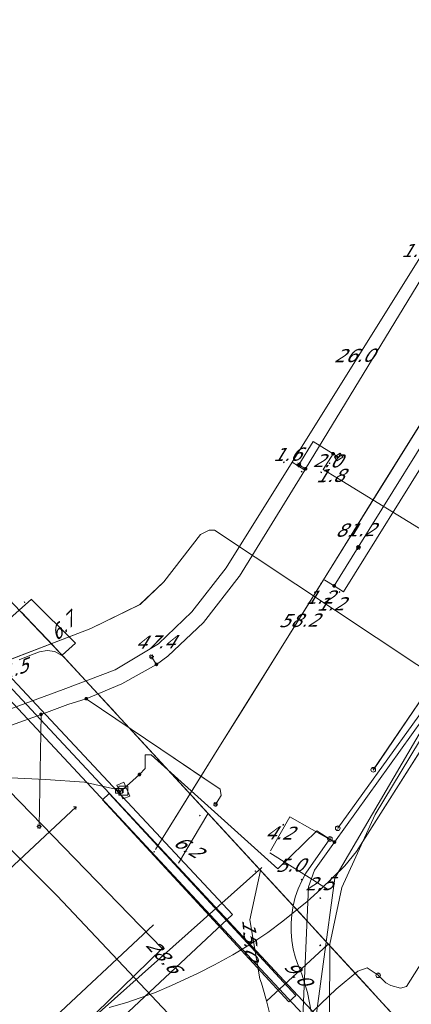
# Model space of a CAD drawing. Header units: metres. Extents: x 124576 to 133557, y 395865 to 402386.
# Tile 319 of 447: x 129136 to 129178, y 401482 to 401588. Entities that reach past the tile are written whole.
import ezdxf
from ezdxf.enums import TextEntityAlignment as Align

# ---------------------------------------------------------------- set-up
doc = ezdxf.new("R2010")
doc.units = ezdxf.units.M
doc.header["$MEASUREMENT"] = 0
for name, color, linetype, lineweight, true_color in [('LG_Datatransport_Gebroeders_Van_der_Donk_BV_(FTTX)', 3, 'Continuous', 13, 0x00ff00), ('LG_Datatransport_KPN_BV', 3, 'Continuous', 13, 0x00ff00), ('LG_Datatransport_Ziggo_BV', 3, 'Continuous', 13, 0x00ff00), ('LG_Laag_Spanning', 7, 'Continuous', 13, 0x960000), ('LG_Laag_Spanning_Enexis_Netbeheer_BV', 7, 'Continuous', 13, 0x960000), ('LG_Laag_Spanning_Gemeente_Tilburg_Ruimtelijke_Uitvoering', 7, 'Continuous', 13, 0x960000), ('LG_Midden_Spanning_Enexis_Netbeheer_BV', 7, 'Continuous', 13, 0xd20000), ('LG_Riool_Onder_Druk_Gemeente_Tilburg_Ruimtelijke_Uitvoering', 7, 'Continuous', 13, 0x800080), ('LG_warmte', 7, 'Continuous', 13, 0x008080), ('LG_warmte_Ennatuurlijk_BV', 7, 'Continuous', 13, 0x008080), ('MV_Datatransport_lijn', 3, 'Continuous', 0, 0x00ff00), ('MV_warmte_lijn', 7, 'Continuous', 0, 0x008080)]:
    doc.layers.add(name, color=color, linetype=linetype, lineweight=lineweight, true_color=true_color)
for name, color, linetype, lineweight in [('LG_Datatransport_P_KPN_BV', 7, 'Continuous', 0), ('LG_Laag_Spanning_P_Enexis_Netbeheer_BV', 7, 'Continuous', 0), ('LG_n00003_Spitters_Electrotechniek_BV', 7, 'Continuous', 13), ('LG_overig_P_Gemeente_Tilburg_Ruimtelijke_Uitvoering', 7, 'Continuous', 0), ('LG_Riool_Onder_Druk_P_Gemeente_Tilburg_Ruimtelijke_Uitvoering', 7, 'Continuous', 0), ('MV_Laag_Spanning', 7, 'Continuous', 0), ('MV_Laag_Spanning_lijn', 7, 'Continuous', 0), ('MV_Laag_Spanning_pijl', 7, 'Continuous', 0), ('MV_Midden_Spanning', 7, 'Continuous', 0), ('MV_Midden_Spanning_lijn', 7, 'Continuous', 0), ('MV_Midden_Spanning_pijl', 7, 'Continuous', 0)]:
    doc.layers.add(name, color=color, linetype=linetype, lineweight=lineweight)
doc.styles.add('Klic_Annotatie', font='verdanai.ttf', dxfattribs={"oblique": 20, "height": 1.4})

# ---------------------------------------------------------------- blocks, each defined once
blk = doc.blocks.new('Mof')
at = {"layer": 'LG_Laag_Spanning_P_Enexis_Netbeheer_BV'}
h = blk.add_hatch(color=256, dxfattribs=at)
edge = h.paths.add_edge_path()
edge.add_arc((0, 0), 2, 0, 360)
blk = doc.blocks.new('DeliveryPoint')
at = {"layer": 'LG_Laag_Spanning_P_Enexis_Netbeheer_BV', "flags": 128}
blk.add_lwpolyline([(-3.7, -2.5), (3.8, -2.5), (3.8, 2.5), (-3.7, 2.5), (-3.7, -2.5)], close=True, dxfattribs=at)
blk.add_lwpolyline([(-3.7, 2.5), (-3.7, 2.2), (0, 0), (3.8, 2.2)], dxfattribs=at)
blk = doc.blocks.new('Streetlight')
at = {"layer": 'LG_Laag_Spanning_P_Enexis_Netbeheer_BV'}
for p, q in [((-1.8, 1.8), (-1.1, 1.1)), ((0, 2.5), (0, 1.5)), ((1.8, 1.8), (1.1, 1.1)), ((-1.1, -1.1), (-1.8, -1.8)), ((0, -1.5), (0, -2.5)), ((1.1, -1.1), (1.8, -1.8))]:
    blk.add_line(p, q, dxfattribs=at)
at = {"layer": 'LG_Laag_Spanning_P_Enexis_Netbeheer_BV', "flags": 128}
for points in [[(-2.5, 0), (-1.5, 0)], [(1.5, 0), (2.5, 0)]]:
    blk.add_lwpolyline(points, dxfattribs=at)
at = {"layer": 'LG_Laag_Spanning_P_Enexis_Netbeheer_BV'}
blk.add_circle((0, 0), 1.5, dxfattribs=at)
blk = doc.blocks.new('Aansluitkast_1')
at = {"layer": 'LG_Laag_Spanning_P_Enexis_Netbeheer_BV'}
for p, q in [((-2.5, 2.5), (2.5, 2.5)), ((0, -2.5), (0, 2.5))]:
    blk.add_line(p, q, dxfattribs=at)
at = {"layer": 'LG_Laag_Spanning_P_Enexis_Netbeheer_BV', "flags": 128}
blk.add_lwpolyline([(-5, -5), (5, -5), (5, 5), (-5, 5), (-5, -5)], close=True, dxfattribs=at)
blk = doc.blocks.new('m_pijl')
at = {"layer": 'MV_Laag_Spanning_pijl'}
blk.add_hatch(color=7, dxfattribs=at).paths.add_polyline_path([(-1, -0.3), (-1, 0), (-1, 0.3), (0, 0)])
at = {"layer": 'MV_Laag_Spanning_pijl', "flags": 128}
blk.add_lwpolyline([(-1, 0), (-1, 0.3), (0, 0), (-1, -0.3), (-1, 0)], close=True, dxfattribs=at)
blk = doc.blocks.new('m_pijl_1')
at = {"layer": 'MV_Midden_Spanning_pijl'}
blk.add_hatch(color=7, dxfattribs=at).paths.add_polyline_path([(-1, -0.3), (-1, 0), (-1, 0.3), (0, 0)])
at = {"layer": 'MV_Midden_Spanning_pijl', "flags": 128}
blk.add_lwpolyline([(-1, 0), (-1, 0.3), (0, 0), (-1, -0.3), (-1, 0)], close=True, dxfattribs=at)
blk = doc.blocks.new('Onbekend')
at = {"layer": 'LG_Riool_Onder_Druk_P_Gemeente_Tilburg_Ruimtelijke_Uitvoering'}
blk.add_hatch(color=256, dxfattribs=at).paths.add_polyline_path([(-0.3, -1.1, -0.262633), (0.2, 0.2), (0.6, 0.5, 0.379827), (0.7, 1.3), (0.7, 1.3, 0.228508), (0, 1.5), (0, 1.5, 0.459053), (-0.8, 0.8), (-1.3, 0.9, -0.414214), (-0.1, 2, -0.243799), (1.1, 1.5, -0.379827), (0.9, 0.1), (0.5, -0.2, 0.262633), (0.2, -1.1), (-0.2, -1.1)])
blk.add_circle((0, 0), 2.5, dxfattribs=at)
at = {"layer": 'LG_Riool_Onder_Druk_P_Gemeente_Tilburg_Ruimtelijke_Uitvoering', "extrusion": (0, 0, -1)}
blk.add_solid([(0.3, -2.1), (-0.2, -2.1), (0.3, -1.5), (-0.2, -1.5)], dxfattribs=at)
blk = doc.blocks.new('Onbekend_1')
at = {"layer": 'LG_overig_P_Gemeente_Tilburg_Ruimtelijke_Uitvoering'}
blk.add_hatch(color=256, dxfattribs=at).paths.add_polyline_path([(-0.3, -1.1, -0.262633), (0.2, 0.2), (0.6, 0.5, 0.379827), (0.7, 1.3), (0.7, 1.3, 0.228508), (0, 1.5), (0, 1.5, 0.459053), (-0.8, 0.8), (-1.3, 0.9, -0.414214), (-0.1, 2, -0.243799), (1.1, 1.5, -0.379827), (0.9, 0.1), (0.5, -0.2, 0.262633), (0.2, -1.1), (-0.2, -1.1)])
blk.add_circle((0, 0), 2.5, dxfattribs=at)
at = {"layer": 'LG_overig_P_Gemeente_Tilburg_Ruimtelijke_Uitvoering', "extrusion": (0, 0, -1)}
blk.add_solid([(0.3, -2.1), (-0.2, -2.1), (0.3, -1.5), (-0.2, -1.5)], dxfattribs=at)
blk = doc.blocks.new('Onbekend_3')
at = {"layer": 'LG_Datatransport_P_KPN_BV'}
blk.add_hatch(color=256, dxfattribs=at).paths.add_polyline_path([(-0.3, -1.1, -0.262633), (0.2, 0.2), (0.6, 0.5, 0.379827), (0.7, 1.3), (0.7, 1.3, 0.228508), (0, 1.5), (0, 1.5, 0.459053), (-0.8, 0.8), (-1.3, 0.9, -0.414214), (-0.1, 2, -0.243799), (1.1, 1.5, -0.379827), (0.9, 0.1), (0.5, -0.2, 0.262633), (0.2, -1.1), (-0.2, -1.1)])
blk.add_circle((0, 0), 2.5, dxfattribs=at)
at = {"layer": 'LG_Datatransport_P_KPN_BV', "extrusion": (0, 0, -1)}
blk.add_solid([(0.3, -2.1), (-0.2, -2.1), (0.3, -1.5), (-0.2, -1.5)], dxfattribs=at)

msp = doc.modelspace()

# ---------------------------------------------------------------- linework, layer by layer
at = {"layer": 'LG_Datatransport_Gebroeders_Van_der_Donk_BV_(FTTX)', "flags": 128}
msp.add_lwpolyline([(129249.67, 401621.96), (129235.48, 401600.4), (129207.07, 401556.93), (129205.17, 401553.78), (129173.86, 401502.06), (129170.28, 401494.2), (129168.98, 401488.06), (129168.95, 401480.04), (129170.37, 401467.48), (129173.96, 401461.95), (129182.76, 401451.05), (129191.6, 401438.95), (129192.69, 401437.67), (129190.67, 401435.74), (129186.38, 401431.41), (129181.96, 401427.18), (129176.09, 401421.5), (129175.13, 401420.61), (129175.78, 401419.84), (129216.54, 401376.62)], dxfattribs=at)
at = {"layer": 'LG_Datatransport_KPN_BV', "flags": 128}
for points in [[(129169.84, 401500.58), (129180.63, 401515.54), (129218.95, 401577.06), (129230.31, 401594.35), (129230.82, 401595.02), (129231.38, 401595.64), (129232, 401596.21), (129232.66, 401596.73), (129233.37, 401597.19), (129234.11, 401597.59), (129234.88, 401597.92), (129235.68, 401598.19), (129236.49, 401598.39), (129237.32, 401598.52), (129238.16, 401598.58), (129239.01, 401598.57), (129239.84, 401598.48), (129240.67, 401598.33), (129241.48, 401598.11), (129242.27, 401597.81), (129243.03, 401597.46), (129243.76, 401597.03), (129254.67, 401590.18)], [(129169, 401499.43), (129166.41, 401495.72), (129165.96, 401494.9), (129165.57, 401494.03), (129165.26, 401493.14), (129165.03, 401492.22), (129164.88, 401491.29), (129164.8, 401490.34), (129164.8, 401489.4), (129164.88, 401488.46), (129165.04, 401487.52), (129165.28, 401486.61), (129165.59, 401485.71), (129165.98, 401484.85), (129166.57, 401482.85), (129166.99, 401480.8)]]:
    msp.add_lwpolyline(points, dxfattribs=at)
at = {"layer": 'LG_Datatransport_Ziggo_BV', "flags": 128}
for points in [[(128959.21, 401645.43), (128964.42, 401643.76), (128969.96, 401640.91), (128974.73, 401637.45), (128999.34, 401611.49), (129089.74, 401514.63), (129104.27, 401528.74), (129109.6, 401523.27), (129139.59, 401493.28), (129187.92, 401442.02), (129202.23, 401426.67), (129219.43, 401407.93), (129230.62, 401396.14), (129249.54, 401372.19), (129268.7, 401348.96), (129287.15, 401328.12), (129320.18, 401292), (129341.05, 401269.64)], [(128959.21, 401645.43), (128964.42, 401643.76), (128969.96, 401640.91), (128974.73, 401637.45), (128999.34, 401611.49), (129089.74, 401514.63), (129104.27, 401528.74), (129109.6, 401523.27), (129139.59, 401493.28), (129187.92, 401442.02), (129202.23, 401426.67), (129219.43, 401407.93), (129230.62, 401396.14), (129249.54, 401372.19), (129268.7, 401348.96), (129287.15, 401328.12), (129320.18, 401292), (129341.05, 401269.64)], [(129341.05, 401269.64), (129320.18, 401292), (129287.15, 401328.12), (129268.7, 401348.96), (129249.54, 401372.19), (129230.62, 401396.14), (129219.43, 401407.93), (129202.23, 401426.67), (129187.92, 401442.02), (129139.59, 401493.28), (129109.6, 401523.27), (129104.27, 401528.74), (129089.74, 401514.63)], [(129341.05, 401269.64), (129320.18, 401292), (129287.15, 401328.12), (129268.7, 401348.96), (129249.54, 401372.19), (129230.62, 401396.14), (129219.43, 401407.93), (129202.23, 401426.67), (129187.92, 401442.02), (129139.59, 401493.28), (129109.6, 401523.27), (129104.27, 401528.74), (129089.74, 401514.63)], [(129341.05, 401269.64), (129320.18, 401292), (129287.15, 401328.12), (129268.7, 401348.96), (129249.54, 401372.19), (129230.62, 401396.14), (129219.43, 401407.93), (129202.23, 401426.67), (129187.92, 401442.02), (129139.59, 401493.28), (129109.6, 401523.27), (129104.27, 401528.74), (129089.74, 401514.63)]]:
    msp.add_lwpolyline(points, dxfattribs=at)
at = {"layer": 'LG_Laag_Spanning', "flags": 128}
msp.add_lwpolyline([(129146.66, 401503.73), (129146.66, 401503.73), (129146.66, 401503.73), (129147.4, 401504.04), (129147.4, 401504.04), (129147.4, 401504.04), (129147.4, 401504.04), (129147.4, 401504.04), (129147.4, 401504.05), (129147.4, 401504.05), (129147.4, 401504.05), (129147.4, 401504.05), (129147.4, 401504.05), (129147.4, 401504.05), (129147.4, 401504.05), (129147.4, 401504.05), (129146.78, 401505.53), (129146.78, 401505.53), (129146.78, 401505.53), (129146.78, 401505.53), (129146.77, 401505.53), (129146.77, 401505.53), (129146.77, 401505.53), (129146.77, 401505.53), (129146.77, 401505.53), (129146.77, 401505.53), (129146.77, 401505.53), (129146.77, 401505.53), (129146.76, 401505.53), (129146.03, 401505.22), (129146.03, 401505.22), (129146.03, 401505.22), (129146.02, 401505.22), (129146.02, 401505.22), (129146.02, 401505.22), (129146.02, 401505.22), (129146.02, 401505.21), (129146.02, 401505.21), (129146.02, 401505.21), (129146.02, 401505.21), (129146.02, 401505.21), (129146.02, 401505.21), (129146.65, 401503.73), (129146.65, 401503.73), (129146.65, 401503.73), (129146.65, 401503.73), (129146.65, 401503.73), (129146.65, 401503.73), (129146.65, 401503.73), (129146.65, 401503.73), (129146.65, 401503.73), (129146.66, 401503.73), (129146.66, 401503.73)], dxfattribs=at)
at = {"layer": 'LG_Laag_Spanning_Enexis_Netbeheer_BV'}
for p, q in [((129169.34, 401540.97), (129169.92, 401540.61)), ((129166.37, 401539.34), (129165.66, 401539.77)), ((129172.04, 401530.88), (129172.07, 401530.86)), ((129150.28, 401518.25), (129149.74, 401519.06)), ((129137.84, 401512.86), (129137.63, 401500.77)), ((129149.71, 401508.49), (129163.36, 401496.2)), ((129150.98, 401508.96), (129155.43, 401505.94))]:
    msp.add_line(p, q, dxfattribs=at)
at = {"layer": 'LG_Laag_Spanning_Enexis_Netbeheer_BV', "flags": 128}
for points in [[(129167.01, 401476.65), (129169.52, 401495.19), (129181.46, 401515.57), (129182.05, 401516.59), (129186.41, 401523.59), (129203.38, 401550.82), (129226.43, 401587.68), (129226.91, 401588.44), (129226.98, 401588.54), (129227.08, 401588.71), (129228.63, 401591.19), (129228.95, 401591.7), (129232.48, 401594.94), (129232.81, 401595.11), (129234.67, 401595.81), (129236.34, 401596.24), (129236.82, 401595.91)], [(129134.66, 401511.68), (129137.84, 401512.86), (129140.73, 401513.93), (129142.72, 401514.55), (129146.55, 401516.14), (129150.28, 401518.25), (129151.5, 401519.12), (129151.52, 401519.13), (129151.53, 401519.14), (129155.35, 401522.76), (129159.22, 401527.73), (129159.23, 401527.75), (129159.25, 401527.77), (129166.28, 401539.2), (129166.37, 401539.34), (129179.81, 401561.4), (129189.6, 401577.05), (129194.82, 401585.15), (129194.93, 401585.33), (129195, 401585.47), (129195.01, 401585.51), (129195.04, 401585.58), (129195.07, 401585.66), (129197.58, 401592.42)], [(129134.66, 401511.68), (129137.84, 401512.86), (129140.73, 401513.93), (129142.72, 401514.55), (129146.55, 401516.14), (129150.28, 401518.25), (129151.5, 401519.12), (129151.52, 401519.13), (129151.53, 401519.14), (129155.35, 401522.76), (129159.22, 401527.73), (129159.23, 401527.75), (129159.25, 401527.77), (129166.28, 401539.2), (129166.37, 401539.34), (129179.81, 401561.4), (129189.6, 401577.05), (129194.82, 401585.15), (129194.93, 401585.33), (129195, 401585.47), (129195.01, 401585.51), (129195.04, 401585.58), (129195.07, 401585.66), (129197.58, 401592.42)], [(129226.91, 401588.44), (129226.43, 401587.68), (129203.38, 401550.82), (129186.41, 401523.59), (129182.05, 401516.59), (129181.36, 401515.62), (129169.49, 401499.09), (129167.32, 401496.07), (129166.7, 401494.25), (129165.94, 401476.94)], [(129182.06, 401547.01), (129172.04, 401530.88), (129169.45, 401526.71)], [(129182.06, 401547.01), (129172.04, 401530.88), (129169.45, 401526.71)], [(129165.66, 401539.77), (129167.2, 401542.28), (129169.34, 401540.97)], [(129182.05, 401516.59), (129181.36, 401515.62), (129169.49, 401499.09), (129167.32, 401496.07), (129166.7, 401494.25), (129165.94, 401476.94), (129165.93, 401474.95), (129166.36, 401463.09), (129166.46, 401460.13), (129165.76, 401458.45), (129165.63, 401458.33), (129165.15, 401457.89)], [(129165.15, 401457.89), (129165.54, 401458.85), (129166.72, 401460.38), (129168.93, 401462.06), (129169.41, 401463.52), (129169.4, 401463.55), (129167.86, 401470.01), (129167.52, 401472.35), (129167.49, 401472.57), (129167.01, 401476.65), (129169.52, 401495.19), (129181.46, 401515.57), (129182.05, 401516.59)], [(129142.72, 401514.55), (129157.14, 401504.79), (129157.28, 401504.09), (129156.66, 401503.15)], [(129169.49, 401499.09), (129167.6, 401500.3), (129163.36, 401496.2), (129149.71, 401508.49), (129149.06, 401508.49), (129149.06, 401507.01), (129148.45, 401506.37)], [(129148.45, 401506.37), (129146.34, 401504.47), (129146.23, 401504.61)]]:
    msp.add_lwpolyline(points, dxfattribs=at)
at = {"layer": 'LG_Laag_Spanning_Gemeente_Tilburg_Ruimtelijke_Uitvoering'}
msp.add_line((129180.36, 401516.72), (129173.67, 401506.88), dxfattribs=at)
at = {"layer": 'LG_Midden_Spanning_Enexis_Netbeheer_BV'}
for p, q in [((129135.59, 401523.99), (129132.6, 401527.13)), ((129140.56, 401518.79), (129135.59, 401523.99))]:
    msp.add_line(p, q, dxfattribs=at)
at = {"layer": 'LG_Midden_Spanning_Enexis_Netbeheer_BV', "flags": 128}
for points in [[(129177.66, 401477.37), (129177.04, 401478.83), (129176.72, 401479.4), (129176.68, 401479.46), (129176.22, 401480.02), (129175.83, 401480.44), (129175.59, 401480.71), (129174.28, 401482.15), (129172.97, 401483.59), (129140.56, 401518.79), (129135.59, 401523.99), (129132.6, 401527.13), (129097.68, 401563.74), (129030.34, 401634.31), (129025.84, 401639.02), (128989.9, 401690.96), (128988.72, 401692.67), (128987.43, 401694.52), (128986.32, 401696.14), (128980.74, 401704.19), (128938.57, 401759.04), (128938.35, 401759.41), (128937.94, 401760.1)], [(129145.18, 401481.23), (129147.1, 401481.8), (129150.07, 401482.84), (129151.92, 401483.6), (129154.78, 401484.94), (129156.56, 401485.84), (129158.54, 401486.91), (129160.24, 401487.95), (129162.29, 401489.35), (129163.9, 401490.54), (129166.54, 401492.66), (129168.03, 401493.99), (129170.62, 401496.53), (129171.87, 401498.08), (129185.35, 401519.33), (129192.32, 401530.73), (129192.84, 401531.59), (129193.36, 401532.43), (129198.29, 401540.41), (129199.34, 401542.11), (129229.28, 401590.13)], [(129145.18, 401481.23), (129147.1, 401481.8), (129150.07, 401482.84), (129151.92, 401483.6), (129154.78, 401484.94), (129156.56, 401485.84), (129158.54, 401486.91), (129160.24, 401487.95), (129162.29, 401489.35), (129163.9, 401490.54), (129166.54, 401492.66), (129168.03, 401493.99), (129170.62, 401496.53), (129171.87, 401498.08), (129185.35, 401519.33), (129192.32, 401530.73), (129192.84, 401531.59), (129193.36, 401532.43), (129198.29, 401540.41), (129199.34, 401542.11), (129229.28, 401590.13)], [(129145.18, 401481.23), (129147.1, 401481.8), (129150.07, 401482.84), (129151.92, 401483.6), (129154.78, 401484.94), (129156.56, 401485.84), (129158.54, 401486.91), (129160.24, 401487.95), (129162.29, 401489.35), (129163.9, 401490.54), (129166.54, 401492.66), (129168.03, 401493.99), (129170.62, 401496.53), (129171.87, 401498.08), (129185.35, 401519.33), (129192.32, 401530.73), (129192.84, 401531.59), (129193.36, 401532.43), (129198.29, 401540.41), (129199.34, 401542.11), (129229.28, 401590.13)], [(129145.18, 401481.23), (129147.1, 401481.8), (129150.07, 401482.84), (129151.92, 401483.6), (129154.78, 401484.94), (129156.56, 401485.84), (129158.54, 401486.91), (129160.24, 401487.95), (129162.29, 401489.35), (129163.9, 401490.54), (129166.54, 401492.66), (129168.03, 401493.99), (129170.62, 401496.53), (129171.87, 401498.08), (129185.35, 401519.33), (129192.32, 401530.73), (129192.84, 401531.59), (129193.36, 401532.43), (129198.29, 401540.41), (129199.34, 401542.11), (129229.28, 401590.13)], [(129192.84, 401531.59), (129192.32, 401530.73), (129185.35, 401519.33), (129171.87, 401498.08), (129170.62, 401496.53), (129168.03, 401493.99), (129166.54, 401492.66), (129163.9, 401490.54), (129162.29, 401489.35), (129160.24, 401487.95), (129158.54, 401486.91), (129156.56, 401485.84), (129154.78, 401484.94), (129151.92, 401483.6), (129150.07, 401482.84), (129147.1, 401481.8), (129145.18, 401481.23)], [(129192.84, 401531.59), (129192.32, 401530.73), (129185.35, 401519.33), (129171.87, 401498.08), (129170.62, 401496.53), (129168.03, 401493.99), (129166.54, 401492.66), (129163.9, 401490.54), (129162.29, 401489.35), (129160.24, 401487.95), (129158.54, 401486.91), (129156.56, 401485.84), (129154.78, 401484.94), (129151.92, 401483.6), (129150.07, 401482.84), (129147.1, 401481.8), (129145.18, 401481.23)], [(129192.84, 401531.59), (129192.32, 401530.73), (129185.35, 401519.33), (129171.87, 401498.08), (129170.62, 401496.53), (129168.03, 401493.99), (129166.54, 401492.66), (129163.9, 401490.54), (129162.29, 401489.35), (129160.24, 401487.95), (129158.54, 401486.91), (129156.56, 401485.84), (129154.78, 401484.94), (129151.92, 401483.6), (129150.07, 401482.84), (129147.1, 401481.8), (129145.18, 401481.23)], [(129132.6, 401527.13), (129135.59, 401523.99), (129140.56, 401518.79), (129172.97, 401483.59), (129174.28, 401482.15), (129175.59, 401480.71), (129175.83, 401480.44), (129176.22, 401480.02), (129176.68, 401479.46), (129176.72, 401479.4), (129177.04, 401478.83), (129177.66, 401477.37)], [(129132.6, 401527.13), (129135.59, 401523.99), (129140.56, 401518.79), (129172.97, 401483.59), (129174.28, 401482.15), (129175.59, 401480.71), (129175.83, 401480.44), (129176.22, 401480.02), (129176.68, 401479.46), (129176.72, 401479.4), (129177.04, 401478.83), (129177.66, 401477.37)], [(129132.6, 401527.13), (129135.59, 401523.99), (129140.56, 401518.79), (129172.97, 401483.59), (129174.28, 401482.15), (129175.59, 401480.71), (129175.83, 401480.44), (129176.22, 401480.02), (129176.68, 401479.46), (129176.72, 401479.4), (129177.04, 401478.83), (129177.66, 401477.37)], [(129132.6, 401527.13), (129135.59, 401523.99), (129140.56, 401518.79), (129172.97, 401483.59), (129174.28, 401482.15), (129175.59, 401480.71), (129175.83, 401480.44), (129176.22, 401480.02), (129176.68, 401479.46), (129176.72, 401479.4), (129177.04, 401478.83), (129177.66, 401477.37)], [(129132.6, 401527.13), (129135.59, 401523.99), (129140.56, 401518.79), (129172.97, 401483.59), (129174.28, 401482.15), (129175.59, 401480.71), (129175.83, 401480.44), (129176.22, 401480.02), (129176.68, 401479.46), (129176.72, 401479.4), (129177.04, 401478.83), (129177.66, 401477.37)], [(129132.6, 401527.13), (129135.59, 401523.99), (129140.56, 401518.79), (129172.97, 401483.59), (129174.28, 401482.15), (129175.59, 401480.71), (129175.83, 401480.44), (129176.22, 401480.02), (129176.68, 401479.46), (129176.72, 401479.4), (129177.04, 401478.83), (129177.66, 401477.37)], [(129176.22, 401480.02), (129174.28, 401482.15), (129167.74, 401489.27), (129165.74, 401491.44), (129164.34, 401492.97), (129147.85, 401510.87), (129146.02, 401512.85), (129145.89, 401512.99), (129144, 401515.05), (129138.56, 401520.88), (129136.79, 401522.73), (129135.79, 401523.79), (129135.59, 401523.99)], [(129176.22, 401480.02), (129174.28, 401482.15), (129167.74, 401489.27), (129165.74, 401491.44), (129164.34, 401492.97), (129147.85, 401510.87), (129146.02, 401512.85), (129145.89, 401512.99), (129144, 401515.05), (129138.56, 401520.88), (129136.79, 401522.73), (129135.79, 401523.79), (129135.59, 401523.99)], [(129176.22, 401480.02), (129174.28, 401482.15), (129167.74, 401489.27), (129165.74, 401491.44), (129164.34, 401492.97), (129147.85, 401510.87), (129146.02, 401512.85), (129145.89, 401512.99), (129144, 401515.05), (129138.56, 401520.88), (129136.79, 401522.73), (129135.79, 401523.79), (129135.59, 401523.99)], [(129176.22, 401480.02), (129174.28, 401482.15), (129167.74, 401489.27), (129165.74, 401491.44), (129164.34, 401492.97), (129147.85, 401510.87), (129146.02, 401512.85), (129145.89, 401512.99), (129144, 401515.05), (129138.56, 401520.88), (129136.79, 401522.73), (129135.79, 401523.79), (129135.59, 401523.99)], [(129176.22, 401480.02), (129174.28, 401482.15), (129167.74, 401489.27), (129165.74, 401491.44), (129164.34, 401492.97), (129147.85, 401510.87), (129146.02, 401512.85), (129145.89, 401512.99), (129144, 401515.05), (129138.56, 401520.88), (129136.79, 401522.73), (129135.79, 401523.79), (129135.59, 401523.99)], [(129176.22, 401480.02), (129174.28, 401482.15), (129167.74, 401489.27), (129165.74, 401491.44), (129164.34, 401492.97), (129147.85, 401510.87), (129146.02, 401512.85), (129145.89, 401512.99), (129144, 401515.05), (129138.56, 401520.88), (129136.79, 401522.73), (129135.79, 401523.79), (129135.59, 401523.99)], [(129176.22, 401480.02), (129174.28, 401482.15), (129167.74, 401489.27), (129165.74, 401491.44), (129164.34, 401492.97), (129147.85, 401510.87), (129146.02, 401512.85), (129145.89, 401512.99), (129144, 401515.05), (129138.56, 401520.88), (129136.79, 401522.73), (129135.79, 401523.79), (129135.59, 401523.99)], [(129176.22, 401480.02), (129174.28, 401482.15), (129167.74, 401489.27), (129165.74, 401491.44), (129164.34, 401492.97), (129147.85, 401510.87), (129146.02, 401512.85), (129145.89, 401512.99), (129144, 401515.05), (129138.56, 401520.88), (129136.79, 401522.73), (129135.79, 401523.79), (129135.59, 401523.99)], [(129176.22, 401480.02), (129174.28, 401482.15), (129167.74, 401489.27), (129165.74, 401491.44), (129164.34, 401492.97), (129147.85, 401510.87), (129146.02, 401512.85), (129145.89, 401512.99), (129144, 401515.05), (129138.56, 401520.88), (129136.79, 401522.73), (129135.79, 401523.79), (129135.59, 401523.99)], [(129176.22, 401480.02), (129174.28, 401482.15), (129167.74, 401489.27), (129165.74, 401491.44), (129164.34, 401492.97), (129147.85, 401510.87), (129146.02, 401512.85), (129145.89, 401512.99), (129144, 401515.05), (129138.56, 401520.88), (129136.79, 401522.73), (129135.79, 401523.79), (129135.59, 401523.99)], [(129176.22, 401480.02), (129174.28, 401482.15), (129167.74, 401489.27), (129165.74, 401491.44), (129164.34, 401492.97), (129147.85, 401510.87), (129146.02, 401512.85), (129145.89, 401512.99), (129144, 401515.05), (129138.56, 401520.88), (129136.79, 401522.73), (129135.79, 401523.79), (129135.59, 401523.99)], [(129176.22, 401480.02), (129174.28, 401482.15), (129167.74, 401489.27), (129165.74, 401491.44), (129164.34, 401492.97), (129147.85, 401510.87), (129146.02, 401512.85), (129145.89, 401512.99), (129144, 401515.05), (129138.56, 401520.88), (129136.79, 401522.73), (129135.79, 401523.79), (129135.59, 401523.99)], [(129176.22, 401480.02), (129174.28, 401482.15), (129167.74, 401489.27), (129165.74, 401491.44), (129164.34, 401492.97), (129147.85, 401510.87), (129146.02, 401512.85), (129145.89, 401512.99), (129144, 401515.05), (129138.56, 401520.88), (129136.79, 401522.73), (129135.79, 401523.79), (129135.59, 401523.99)], [(129135.48, 401518.74), (129136.82, 401519.26), (129137.66, 401519.59), (129138.49, 401519.75), (129139.33, 401519.65), (129140.27, 401519.09), (129140.56, 401518.79), (129172.97, 401483.59), (129174.28, 401482.15), (129175.59, 401480.71)], [(129135.48, 401518.74), (129136.82, 401519.26), (129137.66, 401519.59), (129138.49, 401519.75), (129139.33, 401519.65), (129140.27, 401519.09), (129140.56, 401518.79), (129172.97, 401483.59), (129174.28, 401482.15), (129175.59, 401480.71)], [(129135.48, 401518.74), (129136.82, 401519.26), (129137.66, 401519.59), (129138.49, 401519.75), (129139.33, 401519.65), (129140.27, 401519.09), (129140.56, 401518.79), (129172.97, 401483.59), (129174.28, 401482.15), (129175.59, 401480.71)], [(129135.48, 401518.74), (129136.82, 401519.26), (129137.66, 401519.59), (129138.49, 401519.75), (129139.33, 401519.65), (129140.27, 401519.09), (129140.56, 401518.79), (129172.97, 401483.59), (129174.28, 401482.15), (129175.59, 401480.71)], [(129135.48, 401518.74), (129136.82, 401519.26), (129137.66, 401519.59), (129138.49, 401519.75), (129139.33, 401519.65), (129140.27, 401519.09), (129140.56, 401518.79), (129172.97, 401483.59), (129174.28, 401482.15), (129175.59, 401480.71)], [(129135.48, 401518.74), (129136.82, 401519.26), (129137.66, 401519.59), (129138.49, 401519.75), (129139.33, 401519.65), (129140.27, 401519.09), (129140.56, 401518.79), (129172.97, 401483.59), (129174.28, 401482.15), (129175.59, 401480.71)], [(129135.48, 401518.74), (129136.82, 401519.26), (129137.66, 401519.59), (129138.49, 401519.75), (129139.33, 401519.65), (129140.27, 401519.09), (129140.56, 401518.79)], [(129140.56, 401518.79), (129172.97, 401483.59), (129174.28, 401482.15), (129175.59, 401480.71), (129175.83, 401480.44), (129176.22, 401480.02)], [(129145.18, 401481.23), (129147.1, 401481.8), (129150.07, 401482.84), (129151.92, 401483.6), (129154.78, 401484.94), (129156.56, 401485.84), (129158.54, 401486.91), (129160.24, 401487.95), (129162.29, 401489.35), (129163.9, 401490.54), (129166.54, 401492.66), (129168.03, 401493.99), (129170.62, 401496.53), (129171.87, 401498.08), (129181.23, 401512.84), (129185.35, 401519.33)], [(129145.18, 401481.23), (129147.1, 401481.8), (129150.07, 401482.84), (129151.92, 401483.6), (129154.78, 401484.94), (129156.56, 401485.84), (129158.54, 401486.91), (129160.24, 401487.95), (129162.29, 401489.35), (129163.9, 401490.54), (129166.54, 401492.66), (129168.03, 401493.99), (129170.62, 401496.53), (129171.87, 401498.08), (129181.23, 401512.84), (129185.35, 401519.33)], [(129145.18, 401481.23), (129147.1, 401481.8), (129150.07, 401482.84), (129151.92, 401483.6), (129154.78, 401484.94), (129156.56, 401485.84), (129158.54, 401486.91), (129160.24, 401487.95), (129162.29, 401489.35), (129163.9, 401490.54), (129166.54, 401492.66), (129168.03, 401493.99), (129170.62, 401496.53), (129171.87, 401498.08), (129181.23, 401512.84), (129185.35, 401519.33)], [(129145.18, 401481.23), (129147.1, 401481.8), (129150.07, 401482.84), (129151.92, 401483.6), (129154.78, 401484.94), (129156.56, 401485.84), (129158.54, 401486.91), (129160.24, 401487.95), (129162.29, 401489.35), (129163.9, 401490.54), (129166.54, 401492.66), (129168.03, 401493.99), (129170.62, 401496.53), (129171.87, 401498.08), (129181.23, 401512.84), (129185.35, 401519.33)], [(129145.18, 401481.23), (129147.1, 401481.8), (129150.07, 401482.84), (129151.92, 401483.6), (129154.78, 401484.94), (129156.56, 401485.84), (129158.54, 401486.91), (129160.24, 401487.95), (129162.29, 401489.35), (129163.9, 401490.54), (129166.54, 401492.66), (129168.03, 401493.99), (129170.62, 401496.53), (129171.87, 401498.08), (129181.23, 401512.84), (129185.35, 401519.33)], [(129145.18, 401481.23), (129147.1, 401481.8), (129150.07, 401482.84), (129151.92, 401483.6), (129154.78, 401484.94), (129156.56, 401485.84), (129158.54, 401486.91), (129160.24, 401487.95), (129162.29, 401489.35), (129163.9, 401490.54), (129166.54, 401492.66), (129168.03, 401493.99), (129170.62, 401496.53), (129171.87, 401498.08), (129181.23, 401512.84), (129185.35, 401519.33)], [(129145.18, 401481.23), (129147.1, 401481.8), (129150.07, 401482.84), (129151.92, 401483.6), (129154.78, 401484.94), (129156.56, 401485.84), (129158.54, 401486.91), (129160.24, 401487.95), (129162.29, 401489.35), (129163.9, 401490.54), (129166.54, 401492.66), (129168.03, 401493.99), (129170.62, 401496.53), (129171.87, 401498.08), (129181.23, 401512.84), (129185.35, 401519.33)], [(129185.35, 401519.33), (129171.87, 401498.08), (129170.62, 401496.53), (129168.03, 401493.99), (129166.54, 401492.66), (129163.9, 401490.54), (129162.29, 401489.35), (129160.24, 401487.95), (129158.54, 401486.91), (129156.56, 401485.84), (129154.78, 401484.94), (129151.92, 401483.6), (129150.07, 401482.84), (129147.1, 401481.8), (129145.18, 401481.23)]]:
    msp.add_lwpolyline(points, dxfattribs=at)
at = {"layer": 'LG_n00003_Spitters_Electrotechniek_BV'}
for p, q in [((129133.87, 401506.04), (129138.33, 401505.83)), ((129138.33, 401505.83), (129142.53, 401505.56)), ((129142.53, 401505.56), (129145.87, 401504.78)), ((129145.87, 401504.78), (129145.99, 401504.66))]:
    msp.add_line(p, q, dxfattribs=at)
at = {"layer": 'LG_Riool_Onder_Druk_Gemeente_Tilburg_Ruimtelijke_Uitvoering'}
msp.add_line((129185.57, 401524.42), (129173.7, 401506.87), dxfattribs=at)
at = {"layer": 'LG_Riool_Onder_Druk_Gemeente_Tilburg_Ruimtelijke_Uitvoering', "flags": 128}
for points in [[(129191.15, 401508.94), (129182.76, 401515.34), (129156.54, 401532.74), (129155.97, 401532.74), (129155.02, 401532.26), (129151.08, 401527.16), (129148.5, 401524.69), (129143.19, 401522.12), (129134.7, 401518.85), (129127.03, 401515.78), (129122.16, 401514.62), (129119.93, 401515.68), (129116.57, 401518.77), (129106.6, 401528.49), (129084.97, 401550.88), (129024.4, 401614.26), (128980.33, 401661.73), (128979.19, 401661.9), (128978.6, 401661.67), (128961.79, 401646.21), (128940.18, 401627.1), (128921.13, 401609.34), (128920.67, 401608.44)], [(129190.36, 401509.57), (129182.77, 401515.34), (129156.54, 401532.74), (129155.97, 401532.74), (129155.02, 401532.25), (129151.08, 401527.16), (129148.53, 401524.71), (129143.2, 401522.13), (129134.24, 401518.66), (129127.1, 401515.8), (129122.16, 401514.62), (129119.92, 401515.7), (129116.99, 401518.37), (129114.08, 401521.22), (129107.27, 401527.79), (129097.17, 401538.31), (129083.08, 401552.87), (129071.71, 401564.56), (129055, 401582.03), (129048.77, 401588.5), (129039.07, 401598.55), (129015.5, 401623.8), (128995.19, 401645.81), (128982.18, 401659.64)], [(129331.01, 401512.28), (129326.43, 401514.97), (129326.28, 401517.52), (129310.73, 401535.13), (129305.79, 401539.63), (129295.55, 401547.55), (129248.72, 401576.97), (129242.09, 401577.05), (129237.35, 401577.35), (129236.25, 401576.9), (129177.26, 401483.52), (129176.6, 401483.34), (129175.57, 401483.6), (129175.02, 401483.92), (129174.2, 401484.72)], [(129174.2, 401484.72), (129173.03, 401485.52), (129171.99, 401485.16), (129169.66, 401483.22), (129096.66, 401413.47), (129065, 401384.42)]]:
    msp.add_lwpolyline(points, dxfattribs=at)
at = {"layer": 'LG_warmte', "flags": 128}
msp.add_lwpolyline([(129165.32, 401482.53), (129164.58, 401481.86), (129144.46, 401503.65), (129145.2, 401504.33), (129165.32, 401482.53)], dxfattribs=at)
at = {"layer": 'LG_warmte_Ennatuurlijk_BV', "flags": 128}
for points in [[(128991.52, 401680.43), (129004.86, 401663.75), (129018.37, 401647.18), (129032.03, 401630.72), (129045.85, 401614.37), (129059.82, 401598.12), (129073.95, 401581.99), (129088.25, 401565.97), (129102.7, 401550.05), (129117.3, 401534.25), (129117.44, 401534.1), (129378.62, 401254.02)], [(128990.7, 401679.86), (129004.05, 401663.17), (129017.55, 401646.6), (129031.22, 401630.13), (129045.04, 401613.77), (129059.02, 401597.52), (129073.16, 401581.38), (129087.45, 401565.36), (129101.9, 401549.44), (129116.52, 401533.63), (129116.56, 401533.58), (129376.38, 401254.95)]]:
    msp.add_lwpolyline(points, dxfattribs=at)
at = {"layer": 'MV_Datatransport_lijn'}
for p, q in [((129150.91, 401487.62), (129107.66, 401532.05)), ((129130.81, 401468.06), (129150.91, 401487.62))]:
    msp.add_line(p, q, dxfattribs=at)
at = {"layer": 'MV_Laag_Spanning_lijn'}
for p, q in [((129106.57, 401546.78), (129158.49, 401491.27)), ((129164.66, 401501.8), (129169.49, 401499.09)), ((129168.84, 401493.93), (129168.92, 401494.07)), ((129089.75, 401427.15), (129158.49, 401491.27)), ((129086.35, 401430.8), (129149.97, 401490.15))]:
    msp.add_line(p, q, dxfattribs=at)
at = {"layer": 'MV_Laag_Spanning_pijl'}
for p, q in [((129178.71, 401562.09), (129164.92, 401540.05)), ((129186.78, 401552.32), (129170.47, 401526.07)), ((129164.92, 401540.05), (129166.28, 401539.2)), ((129168.28, 401539.25), (129169.34, 401540.97)), ((129169.81, 401538.32), (129168.28, 401539.25)), ((129170.47, 401526.07), (129169.45, 401526.71)), ((129162.6, 401498.14), (129164.66, 401501.8)), ((129162.52, 401497.92), (129166.75, 401495.25)), ((129166.75, 401495.25), (129168.84, 401493.93))]:
    msp.add_line(p, q, dxfattribs=at)
at = {"layer": 'MV_Laag_Spanning_pijl', "flags": 128}
for points in [[(129193.11, 401567.22), (129188.99, 401560.59), (129183.19, 401551.29), (129173.93, 401536.41), (129166.42, 401524.36), (129157.01, 401509.28), (129154.3, 401504.94), (129150.19, 401498.29)], [(129150.19, 401498.29), (129157.01, 401509.28), (129159.7, 401513.56), (129173.45, 401535.64), (129180.96, 401547.69)], [(129164.92, 401540.05), (129157.81, 401528.67), (129154.09, 401523.91), (129150.49, 401520.48), (129145.82, 401517.67), (129140.21, 401515.55), (129134.07, 401513.27), (129129.58, 401511.22)], [(129169.45, 401526.71), (129168.43, 401527.34), (129168.31, 401527.42)]]:
    msp.add_lwpolyline(points, dxfattribs=at)
at = {"layer": 'MV_Midden_Spanning_lijn'}
for p, q in [((129169.81, 401538.32), (129184.07, 401529.59)), ((129134.16, 401522.9), (129136.79, 401525.28)), ((129140.12, 401519.24), (129141.57, 401520.54))]:
    msp.add_line(p, q, dxfattribs=at)
at = {"layer": 'MV_Midden_Spanning_pijl'}
for p, q in [((129141.57, 401520.54), (129136.81, 401525.26)), ((129152.65, 401496.81), (129155.84, 401502.13)), ((129140.29, 401477.33), (129161.64, 401496.36)), ((129162.16, 401481.94), (129168.78, 401488.03))]:
    msp.add_line(p, q, dxfattribs=at)
at = {"layer": 'MV_Midden_Spanning_pijl', "flags": 128}
for points in [[(129161.52, 401496.03), (129160.35, 401490.7), (129161.42, 401484.32), (129161.61, 401483.88), (129161.76, 401483.37), (129162.17, 401481.95)], [(129162.17, 401481.95), (129162.43, 401480.8), (129162.68, 401479.11), (129162.76, 401478.3), (129162.81, 401477.44), (129162.82, 401476.54), (129162.78, 401475.36), (129162.57, 401473.48), (129162.21, 401471.55), (129162.06, 401470.27), (129162.07, 401469.14), (129162.3, 401467.62), (129162.36, 401467.38)]]:
    msp.add_lwpolyline(points, dxfattribs=at)
at = {"layer": 'MV_warmte_lijn'}
for p, q in [((129076.3, 401441.78), (129141.63, 401502.89)), ((129141.63, 401502.89), (129141.32, 401502.88)), ((129141.63, 401502.89), (129141.6, 401502.58))]:
    msp.add_line(p, q, dxfattribs=at)

# ---------------------------------------------------------------- block references
at = {"layer": 'LG_Datatransport_P_KPN_BV', "xscale": 0.1, "yscale": 0.1, "zscale": 0.1}
for p in [(129169.84, 401500.58), (129169, 401499.43)]:
    msp.add_blockref('Onbekend_3', p, dxfattribs=at)
at = {"layer": 'LG_Laag_Spanning_P_Enexis_Netbeheer_BV', "xscale": 0.1, "yscale": 0.1, "zscale": 0.1}
for name, p in [('Mof', (129169.34, 401540.97)), ('Mof', (129165.66, 401539.77)), ('Mof', (129166.37, 401539.34)), ('Mof', (129172.04, 401530.88)), ('Mof', (129150.28, 401518.25)), ('Mof', (129142.72, 401514.55)), ('Mof', (129137.84, 401512.86)), ('Mof', (129148.45, 401506.37)), ('Aansluitkast_1', (129146.71, 401504.63)), ('DeliveryPoint', (129146.23, 401504.61))]:
    msp.add_blockref(name, p, dxfattribs=at)
for name, p, rotation in [('Streetlight', (129165.66, 401539.77), 211), ('DeliveryPoint', (129169.92, 401540.61), 30.99999999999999), ('Streetlight', (129172.07, 401530.86), 32), ('Mof', (129169.45, 401526.71), 359), ('Streetlight', (129149.74, 401519.06), 236), ('Streetlight', (129156.66, 401503.15), 123), ('Streetlight', (129137.63, 401500.77), 91), ('Mof', (129169.49, 401499.09), 306)]:
    msp.add_blockref(name, p, dxfattribs=dict(at, rotation=rotation))
at = {"layer": 'LG_overig_P_Gemeente_Tilburg_Ruimtelijke_Uitvoering', "xscale": 0.1, "yscale": 0.1, "zscale": 0.1}
msp.add_blockref('Onbekend_1', (129173.67, 401506.88), dxfattribs=at)
at = {"layer": 'LG_Riool_Onder_Druk_P_Gemeente_Tilburg_Ruimtelijke_Uitvoering', "xscale": 0.1, "yscale": 0.1, "zscale": 0.1}
msp.add_blockref('Onbekend', (129174.2, 401484.72), dxfattribs=at)
at = {"layer": 'MV_Laag_Spanning_pijl'}
for p, xscale, yscale, zscale, rotation in [((129164, 401540), 0.1, 0.1, 0.1, 238), ((129169, 401540), 0.09999999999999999, 0.09999999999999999, 0.09999999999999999, 58), ((129166, 401539), 0.1, 0.1, 0.1, 328), ((129168, 401539), 0.1, 0.1, 0.1, 148), ((129168, 401527), 0.1, 0.1, 0.1, 147), ((129169, 401526), 0.1, 0.1, 0.1, 148), ((129170, 401526), 0.09999999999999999, 0.09999999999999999, 0.09999999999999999, 239), ((129164, 401501), 0.1, 0.1, 0.1, 59.99999999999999), ((129150, 401498), 0.09999999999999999, 0.09999999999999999, 0.09999999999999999, 239), ((129166, 401495), 0.1, 0.1, 0.1, 328), ((129168, 401493), 0.1, 0.1, 0.1, 328)]:
    msp.add_blockref('m_pijl', p, dxfattribs=dict(at, xscale=xscale, yscale=yscale, zscale=zscale, rotation=rotation))
at = {"layer": 'MV_Midden_Spanning_pijl', "xscale": 0.1, "yscale": 0.1, "zscale": 0.1}
for p, rotation in [((129136, 401525), 135), ((129155, 401502), 59), ((129161, 401496), 41), ((129168, 401488), 42)]:
    msp.add_blockref('m_pijl_1', p, dxfattribs=dict(at, rotation=rotation))

# ---------------------------------------------------------------- texts
at = {"layer": 'MV_Laag_Spanning', "style": 'Klic_Annotatie', "oblique": 20}
for s, rotation, p in [('1.3', 1, (129178.14, 401562.89)), ('26.0', 1, (129171.52, 401551.56)), ('1.6', 1, (129164.32, 401540.9)), ('2.0', 359, (129168.64, 401540.21)), ('1.8', 1, (129168.94, 401538.61)), ('81.2', 1, (129171.65, 401532.75)), ('1.2', 1, (129167.84, 401525.49)), ('1.2', 1, (129169.01, 401524.76)), ('58.2', 1, (129165.57, 401522.99)), ('47.4', 1, (129150.09, 401520.66)), ('4.2', 359, (129163.46, 401500.07)), ('5.0', 1, (129164.63, 401496.59)), ('2.5', 1, (129167.79, 401494.59))]:
    msp.add_text(s, height=1.4, rotation=rotation, dxfattribs=at).set_placement(p, align=Align.MIDDLE_CENTER)
at = {"layer": 'MV_Midden_Spanning', "style": 'Klic_Annotatie', "oblique": 20}
for s, rotation, p in [('6.7', 45, (129140.08, 401522.22)), ('1.5', 21, (129134.91, 401517.67)), ('6.2', 329, (129153.64, 401498.62)), ('15.0', 275, (129160.41, 401488.68)), ('28.6', 312, (129150.97, 401486.84)), ('9.0', 313, (129165.47, 401484.98))]:
    msp.add_text(s, height=1.4, rotation=rotation, dxfattribs=at).set_placement(p, align=Align.MIDDLE_CENTER)

doc.saveas('drawing.dxf')
